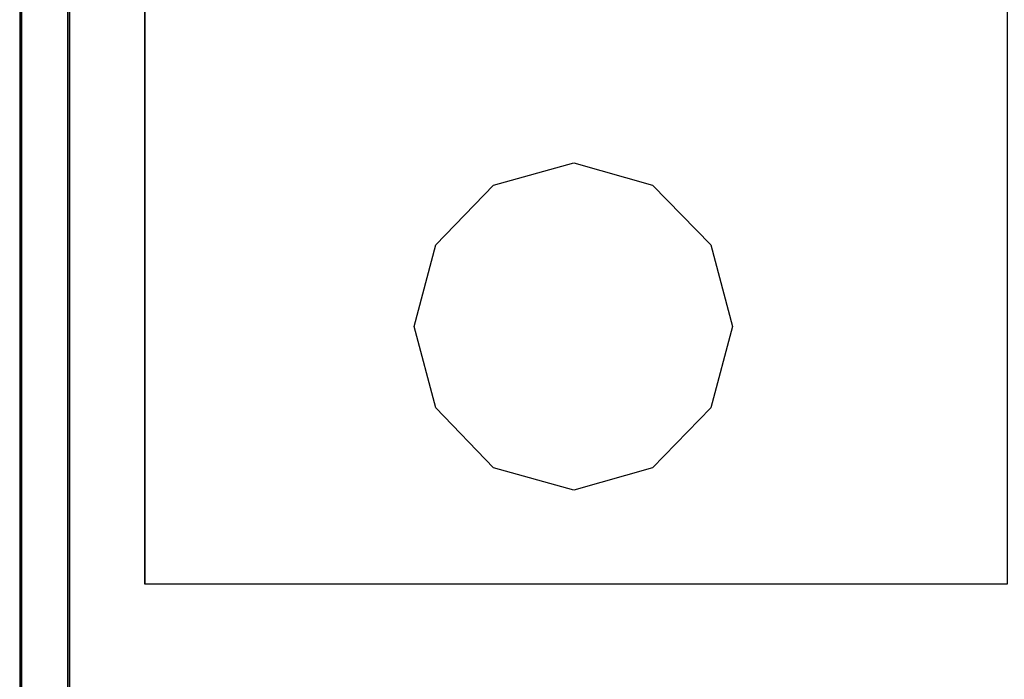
# Model space of a CAD drawing. Header units: millimetres. Extents: x -1290 to 1795, y -4192 to -1311.
# Tile 750 of 1056: x 1437.03 to 1443.2, y -2575.35 to -2571.22. Entities that reach past the tile are written whole.
import ezdxf

# ---------------------------------------------------------------- set-up
doc = ezdxf.new("R2010")
doc.units = ezdxf.units.MM
doc.layers.add('45', color=7, linetype='Continuous')
doc.layers.add('Aparatura', color=7, linetype='Continuous', lineweight=13)

# ---------------------------------------------------------------- blocks, each defined once
blk = doc.blocks.new('*U327')
at = {"layer": '45', "color": 255}
blk.add_lwpolyline([(387.485178, -82.673525), (414.508203, -82.673525), (414.508203, -167.640682), (387.485178, -167.640682), (387.485178, -82.673525)], close=True, dxfattribs=at)
at = {"layer": '45', "color": 159}
blk.add_lwpolyline([(387.485178, -82.673525), (414.508203, -82.673525), (414.508203, -167.640682), (387.485178, -167.640682), (387.485178, -82.673525)], close=True, dxfattribs=at)
at = {"layer": '45', "color": 7}
blk.add_lwpolyline([(387.488759, -82.678911), (414.502832, -82.678911), (414.502832, -167.635296), (387.488759, -167.635296), (387.488759, -82.678911)], close=True, dxfattribs=at)
at = {"layer": '45', "color": 179}
blk.add_lwpolyline([(395.924726, -159.558945), (396.601708, -156.997381), (398.410437, -155.13201), (400.921986, -154.435817), (403.392193, -155.13201), (405.221593, -156.997381), (405.898575, -159.558945), (405.221593, -162.115195), (403.392193, -163.99651), (400.921986, -164.692702), (398.410437, -163.99651), (396.601708, -162.115195), (395.924726, -159.558945)], close=True, dxfattribs=at)

msp = doc.modelspace()

# ---------------------------------------------------------------- linework, layer by layer
at = {"layer": 'Aparatura', "color": 7, "lineweight": 13}
for points in [[(1437.0369, -2619.3786), (1437.0369, -2603.0005), (1437.0369, -2602.7961), (1437.0369, -2598.9), (1437.0369, -2593.5008), (1437.0369, -2591.3122), (1437.0369, -2589.6047), (1437.0369, -2589.4123), (1437.0369, -2573.0222), (1437.0369, -2572.8178), (1437.0369, -2568.9217), (1437.0369, -2563.5345)], [(1437.0433, -2619.3805), (1437.0433, -2603.0011), (1437.0433, -2602.7966), (1437.0433, -2598.9002), (1437.0433, -2593.5005), (1437.0433, -2591.3118), (1437.0433, -2589.6041), (1437.0433, -2589.4117), (1437.0433, -2573.0203), (1437.0433, -2572.8158), (1437.0433, -2568.9194), (1437.0433, -2563.5317)]]:
    msp.add_lwpolyline(points, dxfattribs=at)
for points in [[(1437.0304, -2568.9151), (1437.0304, -2572.8244), (1437.0304, -2568.9151)], [(1437.3441, -2589.4166), (1437.3441, -2573.0178), (1437.3441, -2572.8133), (1437.3441, -2568.9151), (1437.0304, -2568.9151), (1437.0304, -2572.8133), (1437.0304, -2573.0178), (1437.0304, -2589.4166), (1437.0304, -2589.6091), (1437.0304, -2591.3175), (1437.0304, -2593.5073), (1437.3441, -2593.5073), (1437.3441, -2591.3175), (1437.3441, -2589.6091), (1437.3441, -2589.4166)], [(1437.3376, -2589.4123), (1437.3376, -2573.0221), (1437.3376, -2572.8177), (1437.3376, -2568.9216), (1437.0365, -2568.9216), (1437.0365, -2572.8177), (1437.0365, -2573.0221), (1437.0365, -2589.4123), (1437.0365, -2589.6047), (1437.0365, -2591.3122), (1437.0365, -2593.5008), (1437.3376, -2593.5008), (1437.3376, -2591.3122), (1437.3376, -2589.6047), (1437.3376, -2589.4123)], [(1437.3308, -2568.9151), (1437.3308, -2572.8244), (1437.3308, -2568.9151)], [(1437.0304, -2572.8111), (1437.0304, -2573.0287), (1437.0304, -2572.8111)], [(1437.3308, -2572.8111), (1437.3308, -2573.0287), (1437.3308, -2572.8111)], [(1437.0304, -2589.4189), (1437.0304, -2573.0157), (1437.0304, -2589.4189)], [(1437.3308, -2589.4189), (1437.3308, -2573.0157), (1437.3308, -2589.4189)]]:
    msp.add_lwpolyline(points, close=True, dxfattribs=at)

# ---------------------------------------------------------------- block references
at = {"layer": 'Aparatura', "color": 7, "lineweight": 13, "xscale": 0.2, "yscale": 0.2, "zscale": 0.2}
msp.add_blockref('*U327', (1360.3186, -2541.2266), dxfattribs=at)

doc.saveas('drawing.dxf')
